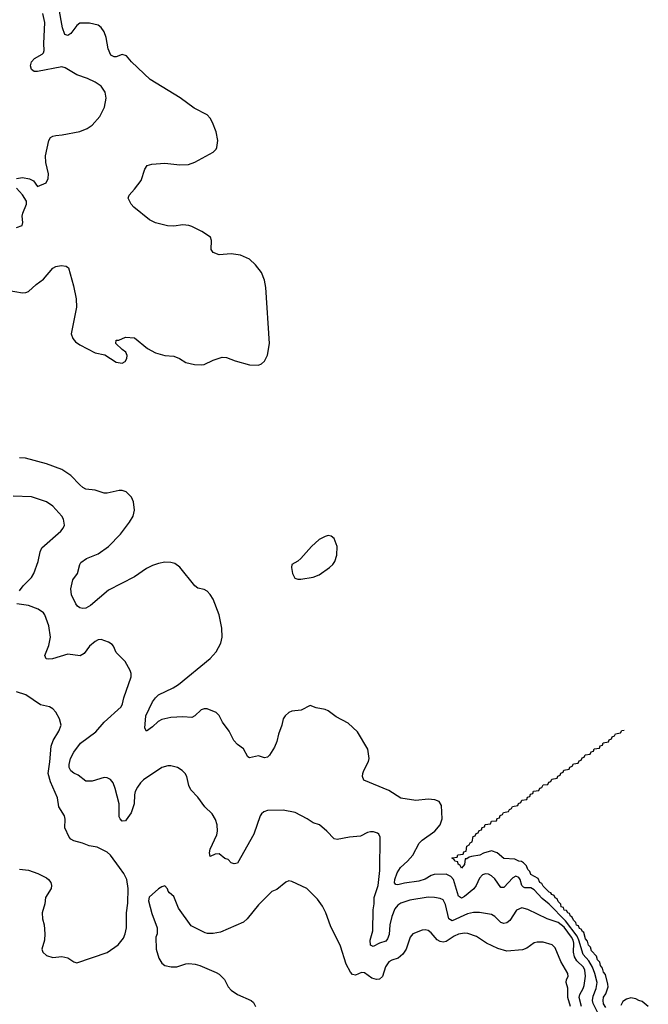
# Model space of a CAD drawing. Header units: inches. Extents: x 1473912 to 1647258, y 640388 to 773423.
# Tile 416 of 420: x 1601052 to 1605205, y 702565 to 709068. Entities that reach past the tile are written whole.
import ezdxf

# ---------------------------------------------------------------- set-up
doc = ezdxf.new("R2010")
doc.units = ezdxf.units.IN
doc.header["$MEASUREMENT"] = 0
doc.layers.add('B6700', color=7, linetype='Continuous')

msp = doc.modelspace()

# ---------------------------------------------------------------- linework, layer by layer
at = {"layer": 'B6700', "color": 5}
for points, elevation in [([(1600970, 707282.2), (1601070, 707264), (1601093.3, 707266.7), (1601110, 707274), (1601160.5, 707319.5), (1601210, 707354.4), (1601271.5, 707428.5), (1601290, 707439.1), (1601325.8, 707445.9), (1601359.9, 707439.9), (1601374.9, 707430), (1601407.2, 707310), (1601424.7, 707224.7), (1601426.4, 707170), (1601392.9, 706992.9), (1601402.3, 706962.3), (1601420.7, 706940.7), (1601450, 706920.9), (1601550, 706868.5), (1601614.6, 706854.6), (1601690, 706806), (1601730, 706800.7), (1601749.4, 706810.6), (1601759.3, 706830), (1601761.2, 706850), (1601753.6, 706873.6), (1601728, 706890), (1601688, 706930), (1601690, 706952), (1601707.3, 706952.7), (1601750, 706971), (1601810, 706966.8), (1601897.4, 706897.4), (1601950, 706867.2), (1602010, 706850.3), (1602070, 706845.7), (1602107.3, 706830), (1602150, 706804.2), (1602207.9, 706792.1), (1602250, 706788.8), (1602270, 706792.2), (1602330, 706820.4), (1602390, 706840.5), (1602417.3, 706837.3), (1602475.1, 706815.1), (1602570, 706788.5), (1602630, 706786.4), (1602650, 706794.9), (1602670, 706813), (1602690, 706853.4), (1602702.7, 706930), (1602678.8, 707298.8), (1602670, 707347.3), (1602650, 707397.7), (1602610, 707449.7), (1602570, 707486.6), (1602510, 707512.4), (1602450, 707522.8), (1602370, 707516.5), (1602329.9, 707529.9), (1602317.2, 707550), (1602318.9, 707610), (1602312.1, 707632.1), (1602255.6, 707670), (1602190, 707703.4), (1602170, 707709.8), (1602130, 707712.9), (1602070, 707705.8), (1602027.7, 707707.7), (1601950, 707727.7), (1601910, 707746.4), (1601805.1, 707830), (1601787.6, 707850), (1601769.7, 707890), (1601775.1, 707910), (1601811.1, 707948.9), (1601853.6, 708006.4), (1601878.2, 708081.8), (1601894.2, 708105.9), (1601925.9, 708114.1), (1602010, 708121.2), (1602110.8, 708109.2), (1602167.2, 708112.8), (1602210, 708128.2), (1602330, 708193), (1602350, 708213.4), (1602355, 708225), (1602361.9, 708270), (1602350, 708328.7), (1602326.7, 708390), (1602310, 708418.1), (1602290, 708440.4), (1602204, 708484), (1602112.6, 708552.6), (1601914.5, 708674.5), (1601790.7, 708790), (1601756.9, 708830), (1601730, 708837.6), (1601690, 708822.7), (1601676.9, 708823.1), (1601655, 708835), (1601636.3, 708876.3), (1601622.5, 708950), (1601610, 708988.5), (1601590, 709016.8), (1601570, 709032.2), (1601513.9, 709046.1), (1601450, 709044.8), (1601430, 709031.2), (1601390, 708977.7), (1601370, 708964.4), (1601350, 708969.7), (1601333.8, 709013.8), (1601311.5, 709150)], 640), ([(1601030, 708020.7), (1601070, 708026), (1601117.1, 708017.1), (1601143.5, 708003.5), (1601170, 707966), (1601228, 707990), (1601240.4, 708019.6), (1601242, 708050), (1601225.6, 708125.6), (1601222, 708170), (1601245.1, 708270), (1601256, 708290), (1601270, 708299.3), (1601290, 708304.4), (1601332.9, 708307.1), (1601450, 708330.3), (1601498, 708350), (1601530, 708372.7), (1601580.7, 708430), (1601613.3, 708490), (1601623, 708550), (1601615.8, 708590), (1601590, 708629.5), (1601550, 708655.6), (1601500.1, 708680.1), (1601430, 708705.1), (1601353.2, 708750), (1601330, 708756.3), (1601170, 708726.1), (1601146.6, 708726.6), (1601130, 708738.7), (1601124.4, 708764.4), (1601130.8, 708790), (1601150, 708813), (1601199.5, 708840.5), (1601209.7, 708850.3), (1601214.5, 708865.5), (1601211.4, 708911.4), (1601218.9, 709050), (1601205.1, 709110)], 660), ([(1601030, 707696), (1601068, 707710), (1601073.2, 707730), (1601069.2, 707770), (1601071.8, 707790), (1601096.3, 707850), (1601097.6, 707870), (1601070, 707912.3), (1601030, 707955.3)], 660), ([(1604871.6, 702510), (1604840.5, 702570), (1604837.3, 702590), (1604841.6, 702618.4), (1604861.5, 702670), (1604866.1, 702710), (1604852.8, 702770), (1604836.7, 702810), (1604811.8, 702851.8), (1604774.2, 702894.2), (1604746.2, 702990), (1604734.8, 703014.8), (1604657.8, 703117.8), (1604550, 703226.3), (1604503.8, 703263.8), (1604450, 703322.6), (1604430, 703334.3), (1604390, 703333.9), (1604379.9, 703339.9), (1604369.9, 703350), (1604358.3, 703390), (1604350, 703403.7), (1604330, 703411.2), (1604310, 703401.2), (1604250, 703337.1), (1604230, 703336), (1604190, 703394.5), (1604170, 703415.1), (1604150, 703425.6), (1604130, 703427.4), (1604110, 703421), (1604090, 703398.9), (1604066.9, 703350), (1604051.3, 703328.7), (1603990, 703277.5), (1603970, 703267), (1603950, 703280.4), (1603917.1, 703390), (1603899.5, 703410), (1603870, 703424.3), (1603790, 703422.4), (1603770, 703415.8), (1603730, 703391.5), (1603690, 703378), (1603594, 703366), (1603550, 703355), (1603537.5, 703357.5), (1603528.7, 703368.7), (1603530.7, 703390.7), (1603546.1, 703433.9), (1603568.4, 703470), (1603613.8, 703510), (1603649.8, 703550), (1603690.8, 703630), (1603710, 703649.2), (1603795.1, 703710), (1603829.8, 703750), (1603843.7, 703790), (1603837.8, 703877.8), (1603824, 703904), (1603795.7, 703915.7), (1603750, 703919.8), (1603669.4, 703910.6), (1603570, 703927.6), (1603490, 703976.8), (1603326.3, 704046.3), (1603317.8, 704070), (1603319.8, 704090), (1603325.5, 704110), (1603357.4, 704170), (1603360.4, 704190), (1603351.5, 704250), (1603284.2, 704364.2), (1603222.2, 704422.3), (1603143.5, 704463.5), (1603090, 704503.6), (1603070, 704513.6), (1603010, 704523.7), (1602970, 704539), (1602912, 704508), (1602850, 704502), (1602830, 704492), (1602804.9, 704470), (1602793.4, 704450), (1602784.9, 704410), (1602761.1, 704350), (1602750, 704302), (1602735.6, 704264.4), (1602702.8, 704210), (1602690, 704197.2), (1602670, 704193.2), (1602630, 704206.6), (1602570, 704192.3), (1602560.1, 704200.1), (1602530, 704253.3), (1602490, 704281.6), (1602467, 704307), (1602437, 704370), (1602392, 704430), (1602370, 704472.7), (1602350, 704492), (1602290, 704517.4), (1602270, 704517.3), (1602250, 704509.7), (1602209.3, 704470.7), (1602190, 704460.4), (1602130, 704464.5), (1602050, 704459.9), (1601990, 704446), (1601966.9, 704433.1), (1601930, 704397.4), (1601889.2, 704370), (1601878.4, 704390), (1601885.8, 704470), (1601930, 704563), (1601948.2, 704590), (1601970, 704610.3), (1602065.1, 704654.9), (1602101.8, 704678.2), (1602311.4, 704848.6), (1602350, 704893.6), (1602380.2, 704950), (1602388.7, 704990), (1602387, 705050), (1602370, 705137.6), (1602330, 705240.7), (1602310, 705272), (1602290, 705294), (1602270, 705304.5), (1602230, 705314.5), (1602210, 705329.5), (1602110, 705453), (1602076.9, 705476.9), (1602050, 705484.4), (1602010, 705484.7), (1601970, 705477.8), (1601930, 705464.3), (1601890, 705444.3), (1601810, 705388.4), (1601639.8, 705300.2), (1601520.6, 705199.4), (1601490, 705181.6), (1601470, 705178.7), (1601450, 705184.2), (1601434.3, 705194.3), (1601422, 705210), (1601394.5, 705270), (1601389.7, 705310), (1601403.5, 705370), (1601433.7, 705410), (1601448.5, 705470), (1601456.5, 705483.5), (1601493.3, 705510), (1601570, 705539.8), (1601638.4, 705590), (1601718, 705670), (1601778.3, 705750), (1601802, 705790), (1601811.1, 705830), (1601803.3, 705883.3), (1601790, 705915.1), (1601756, 705950), (1601730, 705959.7), (1601710, 705958.9), (1601630, 705940.4), (1601610, 705941), (1601550, 705960.4), (1601490, 705968.7), (1601470, 705978.7), (1601450, 705996.1), (1601390, 706057.2), (1601330, 706096.8), (1601230, 706134.8), (1601090, 706172.8), (1601050, 706174)], 640), ([(1601050, 705297), (1601075.1, 705330), (1601130, 705383.7), (1601145.7, 705410), (1601175.1, 705490), (1601186.5, 705553.5), (1601198.9, 705581.1), (1601324.5, 705690), (1601339.5, 705710), (1601347.3, 705730), (1601342.4, 705770), (1601330, 705789.4), (1601270, 705856), (1601230, 705884.5), (1601130, 705917.7), (1601010, 705922)], 660), ([(1604763, 702550), (1604749.1, 702610), (1604752.5, 702630), (1604775.7, 702670), (1604781.7, 702690), (1604789.1, 702750.9), (1604785.8, 702790), (1604775.8, 702810), (1604733.6, 702853.5), (1604718.5, 702878.5), (1604711.2, 702910), (1604712.7, 702970), (1604708.9, 702990), (1604698.4, 703010), (1604650, 703075), (1604610, 703106.9), (1604537.4, 703130), (1604410, 703190.9), (1604370, 703202.3), (1604333.4, 703186.6), (1604290, 703118), (1604270, 703104.4), (1604250, 703099.7), (1604230, 703106.9), (1604190, 703146.3), (1604170, 703158.3), (1604090, 703171.7), (1604050, 703172.1), (1604010, 703163.8), (1603910, 703117.6), (1603886.3, 703130), (1603864.8, 703224.8), (1603850, 703255.1), (1603830, 703264.2), (1603791.5, 703271.5), (1603750, 703272.1), (1603630, 703253.4), (1603570, 703232.4), (1603550, 703220.2), (1603530, 703195.8), (1603510, 703145.1), (1603497.7, 703090), (1603492.8, 703027.2), (1603482.8, 702997.2), (1603470, 702982), (1603430, 702968.6), (1603386.3, 702946.3), (1603370, 702956), (1603367.8, 702990), (1603384, 703050), (1603386.7, 703190), (1603393.6, 703230), (1603394.3, 703270), (1603419.9, 703350), (1603432.2, 703450), (1603432.7, 703670), (1603424, 703690), (1603416.2, 703696.2), (1603390, 703703.7), (1603370, 703703.7), (1603350, 703699.3), (1603303, 703677), (1603230, 703669.5), (1603150, 703653.2), (1603130, 703659), (1603081.2, 703710), (1603033.2, 703750), (1602990, 703763.7), (1602951.5, 703791.5), (1602872.9, 703832.9), (1602792.3, 703847.7), (1602690, 703845.6), (1602664.2, 703835.8), (1602650, 703824.5), (1602641.1, 703810), (1602599, 703690), (1602490, 703497.2), (1602470, 703493.2), (1602450, 703499), (1602430, 703522.7), (1602407.6, 703527.6), (1602370, 703559.6), (1602343.4, 703556.6), (1602310, 703542), (1602305.8, 703565.8), (1602311.5, 703590), (1602354.4, 703685.6), (1602359.1, 703710), (1602357, 703750), (1602346.3, 703786.3), (1602323.4, 703823.4), (1602274.7, 703870), (1602230, 703933.6), (1602183.1, 703983.1), (1602169.6, 704010), (1602155.6, 704070), (1602146, 704090), (1602125.2, 704110), (1602094, 704130), (1602050, 704140.9), (1602030, 704141.2), (1601990, 704129.3), (1601870, 704047.1), (1601850, 704028.4), (1601830, 704000.5), (1601816, 703970), (1601811.1, 703950), (1601808.9, 703890), (1601788.8, 703830), (1601756.5, 703783.5), (1601750, 703777.6), (1601730, 703775.6), (1601715.6, 703790), (1601710, 703804), (1601709.8, 703889.8), (1601682.2, 703990), (1601668.7, 704028.7), (1601651.5, 704050), (1601630, 704062), (1601610, 704064), (1601530, 704039.3), (1601490, 704038.3), (1601439.2, 704079.2), (1601410, 704091.8), (1601390, 704106.6), (1601379.7, 704130), (1601378, 704150), (1601388.3, 704190), (1601409.7, 704230), (1601454.3, 704290), (1601554, 704366), (1601610, 704429), (1601723.5, 704530), (1601732, 704550), (1601739.3, 704590), (1601789.3, 704729.3), (1601789.4, 704750), (1601782.7, 704770), (1601748.7, 704830), (1601689.2, 704890), (1601671.5, 704931.5), (1601662.5, 704942.5), (1601638.3, 704958.3), (1601590, 704974.7), (1601570, 704973), (1601550, 704962.4), (1601514, 704930), (1601478.6, 704881.4), (1601452.6, 704867.4), (1601370, 704877.6), (1601268.2, 704848.2), (1601244.2, 704844.2), (1601227.2, 704847.2), (1601218.9, 704870), (1601245.6, 704934.4), (1601255.5, 704990), (1601244.8, 705064.8), (1601217.7, 705137.7), (1601210, 705151.1), (1601174.7, 705174.7), (1601110, 705198.5), (1601032.3, 705210)], 660), ([(1601050, 703457.7), (1601110, 703452), (1601171.3, 703430), (1601230, 703400.7), (1601242.8, 703390), (1601257.3, 703370), (1601262, 703350), (1601259.1, 703330), (1601222.8, 703270), (1601218.8, 703230), (1601201, 703170), (1601202.8, 703130), (1601214.8, 703090), (1601218.8, 703030), (1601216, 702990), (1601197.3, 702930), (1601204, 702910), (1601230, 702888), (1601270, 702874.8), (1601330, 702880.7), (1601370, 702873.4), (1601410, 702846.8), (1601430, 702839.1), (1601630, 702907.3), (1601702, 702958), (1601738, 703002), (1601749.3, 703030), (1601757.2, 703070), (1601757.2, 703170), (1601766.3, 703233.7), (1601769.3, 703330), (1601759, 703390), (1601739.3, 703430), (1601712.3, 703470), (1601651.6, 703550), (1601630, 703569.6), (1601563.3, 703603.3), (1601510, 703612.3), (1601468, 703630), (1601410, 703645.2), (1601390, 703657.2), (1601379.3, 703670), (1601349.4, 703730), (1601352.5, 703787.5), (1601347, 703810), (1601309.8, 703869.8), (1601301.4, 703930), (1601255.2, 704035.2), (1601240.8, 704090), (1601252, 704168), (1601259.6, 704270), (1601273.2, 704306.8), (1601310.8, 704370), (1601326.3, 704410), (1601315.6, 704450), (1601290, 704494), (1601270, 704517.2), (1601250, 704529.2), (1601190, 704544.5), (1601093.2, 704610), (1601030, 704629.6)], 680), ([(1604925.3, 702545.3), (1604910, 702567.8), (1604907, 702590), (1604910, 702613), (1604924.4, 702635.6), (1604939.1, 702680.9), (1604938.5, 702698.5), (1604921.3, 702761.3), (1604910, 702777), (1604903.5, 702803.5), (1604890, 702821.6), (1604883.9, 702843.9), (1604870, 702859.6), (1604862.4, 702882.4), (1604830, 702919.6), (1604822.2, 702942.3), (1604810, 702955.1), (1604803.1, 702983.1), (1604790, 702997), (1604779.7, 703039.7), (1604770, 703047.1), (1604762.2, 703062.3), (1604750, 703067.1), (1604743.6, 703083.6), (1604730, 703089.1), (1604726, 703106), (1604710, 703120.5), (1604701.1, 703141.1), (1604690, 703147.7), (1604684.7, 703164.7), (1604672.3, 703170), (1604664.2, 703184.2), (1604650, 703188.2), (1604644.9, 703204.9), (1604630, 703209.9), (1604626.5, 703226.5), (1604610, 703244.2), (1604602.6, 703262.6), (1604590, 703269.8), (1604583.1, 703283.1), (1604567.1, 703290), (1604561, 703301), (1604550, 703306), (1604510, 703345.4), (1604502.6, 703362.6), (1604489.1, 703370), (1604477.5, 703397.5), (1604430, 703423.6), (1604423.3, 703443.3), (1604410, 703456), (1604399.8, 703479.8), (1604380.7, 703500.7), (1604367.6, 703507.6), (1604349.2, 703510), (1604324.2, 703524.2), (1604250, 703528.2), (1604206.6, 703566.6), (1604170, 703579), (1604115.5, 703564.5), (1604092, 703550), (1604038, 703542), (1604022, 703538), (1604006, 703526), (1603994, 703526), (1603990, 703488), (1603970, 703465.2), (1603963.1, 703483.1), (1603948.7, 703490), (1603947.3, 703507.3), (1603926, 703510), (1603922, 703522), (1603906, 703530), (1603910, 703534), (1603942, 703538), (1603947.3, 703552.7), (1603982, 703558), (1603987.3, 703572.7), (1604002, 703578), (1604006, 703610), (1604022, 703618), (1604027.3, 703632.7), (1604042, 703638), (1604047.3, 703672.7), (1604062, 703678), (1604067.3, 703692.7), (1604082, 703698), (1604087.3, 703712.7), (1604102, 703718), (1604107.3, 703732.7), (1604122, 703738), (1604127.3, 703752.7), (1604162, 703758), (1604170, 703774), (1604202, 703778), (1604207.3, 703792.7), (1604222, 703798), (1604227.3, 703812.7), (1604242, 703818), (1604247.3, 703832.7), (1604282, 703838), (1604287.3, 703852.7), (1604302, 703858), (1604307.3, 703872.7), (1604342, 703878), (1604347.3, 703892.7), (1604362, 703898), (1604370, 703914), (1604402, 703918), (1604407.3, 703932.7), (1604422, 703938), (1604427.3, 703952.7), (1604442, 703958), (1604447.3, 703972.7), (1604482, 703978), (1604487.3, 703992.7), (1604502, 703998), (1604510, 704014), (1604542, 704018), (1604547.3, 704032.7), (1604562, 704038), (1604567.3, 704052.7), (1604602, 704058), (1604607.3, 704072.7), (1604622, 704078), (1604627.3, 704092.7), (1604642, 704098), (1604647.3, 704112.7), (1604682, 704118), (1604687.3, 704132.7), (1604702, 704138), (1604710, 704154), (1604742, 704158), (1604747.3, 704172.7), (1604762, 704178), (1604767.3, 704192.7), (1604782, 704198), (1604787.3, 704212.7), (1604822, 704218), (1604827.3, 704232.7), (1604842, 704238), (1604847.3, 704252.7), (1604882, 704258), (1604887.3, 704272.7), (1604902, 704278), (1604907.3, 704292.7), (1604942, 704298), (1604947.3, 704312.7), (1604962, 704318), (1604967.3, 704332.7), (1604982, 704338), (1604987.3, 704352.7), (1605022, 704358), (1605030, 704374), (1605044.7, 704375.8)], 620), ([(1604691.1, 702550), (1604672.7, 702610), (1604672.5, 702672.5), (1604662.6, 702710), (1604663.5, 702730), (1604675, 702750), (1604673.6, 702770), (1604627.7, 702847.7), (1604590, 702938.4), (1604570, 702959.1), (1604510, 702976.8), (1604470, 702976.4), (1604450, 702971.1), (1604402.8, 702937.2), (1604374.2, 702925.8), (1604270, 702917.2), (1604210, 702934.7), (1604136.4, 702970), (1604070, 703013.6), (1604013.4, 703033.4), (1603990, 703034.9), (1603950, 703028.4), (1603923.5, 703016.5), (1603870, 702981.4), (1603850, 702975.8), (1603830, 702979.3), (1603810.5, 702990.6), (1603770, 703038.3), (1603750, 703052.4), (1603730, 703057.3), (1603710, 703056), (1603648.4, 703031.6), (1603631.9, 703008.1), (1603605.5, 702930), (1603584.1, 702895.9), (1603551.5, 702870), (1603510, 702856.8), (1603490, 702845.3), (1603467.8, 702812.2), (1603448.9, 702750), (1603430, 702732.3), (1603410, 702728.8), (1603379.1, 702739.1), (1603330, 702772.8), (1603310, 702775.6), (1603270, 702758), (1603250, 702762.7), (1603237.1, 702777.1), (1603209.6, 702830), (1603171.8, 702950), (1603104.4, 703084.4), (1603075.1, 703170), (1603053.3, 703213.3), (1603020.3, 703260.3), (1602950, 703329.6), (1602850, 703376.3), (1602830, 703380.5), (1602810, 703371.5), (1602750, 703324.5), (1602718.8, 703310), (1602630, 703222), (1602554, 703130), (1602530, 703108.9), (1602378.2, 703041.8), (1602330, 703032.8), (1602293.1, 703033.1), (1602277.7, 703037.7), (1602184.1, 703084.1), (1602101.1, 703201.1), (1602070, 703277.2), (1602040.9, 703300.9), (1602032.5, 703312.5), (1602028.9, 703328.9), (1602010, 703348), (1601990, 703342), (1601970, 703329), (1601906.8, 703273.2), (1601902.8, 703250), (1601925.2, 703165.2), (1601961, 703070), (1601961, 703030), (1601950.9, 703009.1), (1601954, 702930), (1601970.5, 702870.5), (1601990, 702838), (1602010, 702821), (1602053.7, 702813.7), (1602090, 702813), (1602150, 702832.7), (1602170, 702834.9), (1602210.5, 702830.5), (1602242, 702822), (1602350, 702776), (1602370, 702764.7), (1602404.7, 702730), (1602430, 702682), (1602450, 702658), (1602492, 702630), (1602582, 702590), (1602596.8, 702576.8), (1602610, 702552)], 680), ([(1605205.1, 702550), (1605164.1, 702584.1), (1605142, 702590), (1605122.2, 702602.3), (1605090, 702607.4), (1605059.9, 702600.1), (1605036.5, 702583.5), (1605022.9, 702557.1)], 620)]:
    msp.add_lwpolyline(points, dxfattribs=dict(at, elevation=elevation))
at = {"layer": 'B6700', "color": 5, "elevation": 640}
msp.add_lwpolyline([(1603090, 705660.7), (1603070, 705656.2), (1603030, 705634.5), (1602979.1, 705590), (1602910, 705509.3), (1602890, 705492.3), (1602851, 705470), (1602846.8, 705450), (1602854.8, 705410), (1602870, 705381), (1602890, 705374), (1602910, 705373.4), (1602990, 705386.4), (1603030, 705402.4), (1603098.4, 705450), (1603121.3, 705470), (1603135.1, 705490), (1603147.9, 705532.1), (1603148.7, 705590), (1603130, 705641.6), (1603110, 705658.4)], close=True, dxfattribs=at)

doc.saveas('drawing.dxf')
